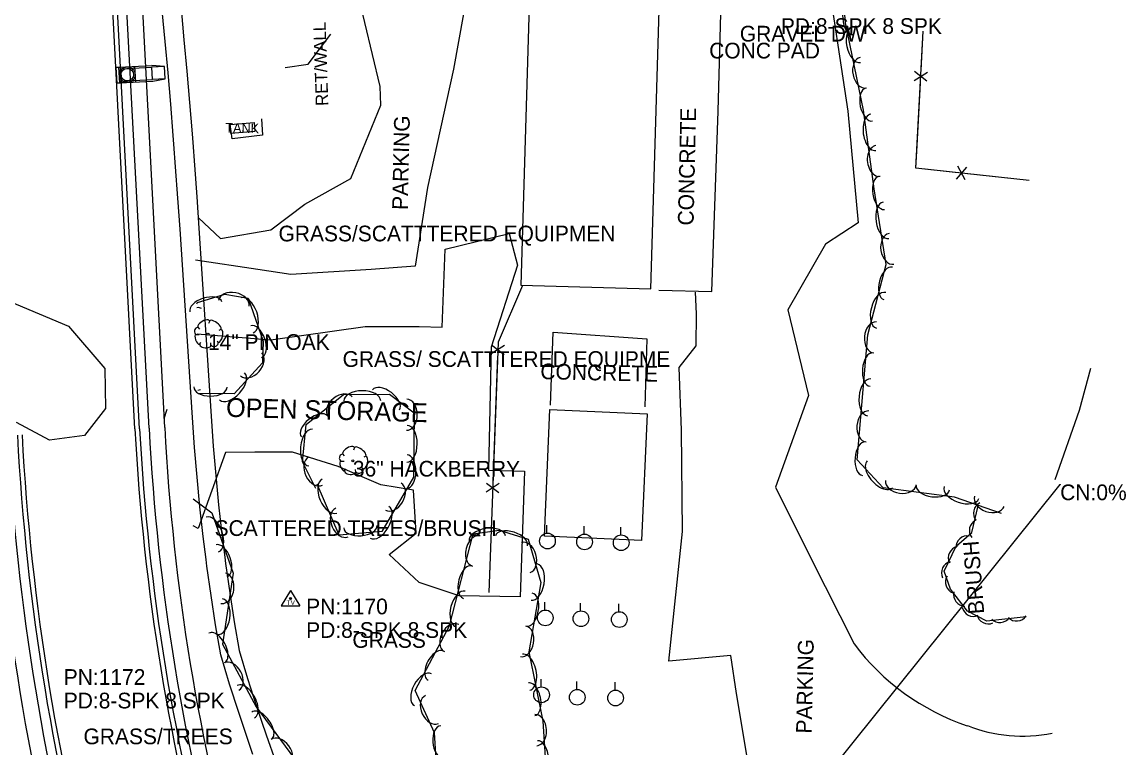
# Model space of a CAD drawing. Extents: x 978516 to 993312, y 1836504 to 1846212.
# Drawn here: x 992491 to 992842.6, y 1841641.6 to 1841872.7 of the extents above; entities that cross this region are included whole.
import ezdxf

# ---------------------------------------------------------------- set-up
doc = ezdxf.new("R2010")
doc.units = 0
for name, color, linetype in [('R_Drainage', 7, 'Continuous'), ('R_Proposed Road', 7, 'Continuous'), ('S_BUILDING', 7, 'Continuous'), ('S_CROSS_DRAIN', 7, 'Continuous'), ('S_CROSS_DRAIN_ANNOT', 7, 'Continuous'), ('S_DITCHLINE', 7, 'Continuous'), ('S_DRG_PT_SYM', 7, 'Continuous'), ('S_FENCE', 7, 'Continuous'), ('S_IRON_PIN_ANNOT', 7, 'Continuous'), ('S_LANDSCAPING', 7, 'Continuous'), ('S_MISC_BOUNDARY', 7, 'Continuous'), ('S_MISC_BOUNDARY_ANNOT', 7, 'Continuous'), ('S_MISC_STRUCTURES', 7, 'Continuous'), ('S_MISC_STRUCTURES_ANNOT', 7, 'Continuous'), ('S_PARKING', 7, 'Continuous'), ('S_PARKING_ANNOT', 7, 'Continuous'), ('S_SECONDARY_CTL', 7, 'Continuous'), ('S_SECONDARY_CTL_ANNOT', 7, 'Continuous'), ('S_SIDEWALK', 7, 'Continuous'), ('S_SURVEY_TEXT_ANNOT', 7, 'Continuous'), ('S_TREE', 7, 'Continuous'), ('S_TREE_ANNOT', 7, 'Continuous'), ('S_UTILITY_POLE', 7, 'Continuous')]:
    doc.layers.add(name, color=color, linetype=linetype)

msp = doc.modelspace()

# ---------------------------------------------------------------- linework, layer by layer
at = {"layer": 'R_Drainage'}
for p, q in [((992522.34, 1841858.35), (992520.85, 1841858.27)), ((992521.84, 1841858.32), (992532.33, 1841858.88)), ((992522.11, 1841853.33), (992521.84, 1841858.32)), ((992522.37, 1841857.85), (992532.36, 1841858.38)), ((992522.58, 1841853.86), (992522.37, 1841857.85)), ((992526.84, 1841858.59), (992527.1, 1841853.59)), ((992536.35, 1841858.59), (992532.33, 1841858.88)), ((992536.35, 1841858.59), (992532.36, 1841858.38)), ((992532.57, 1841854.38), (992532.36, 1841858.38)), ((992536.56, 1841854.6), (992536.35, 1841858.59)), ((992522.11, 1841853.33), (992532.59, 1841853.88)), ((992522.58, 1841853.86), (992532.57, 1841854.38)), ((992536.56, 1841854.6), (992532.57, 1841854.38)), ((992532.59, 1841853.88), (992536.56, 1841854.6))]:
    msp.add_line(p, q, dxfattribs=at)
for points in [[(992564.49, 1841639.47), (992559.98, 1841652.87), (992557.07, 1841661.95), (992554.24, 1841671.25), (992552.63, 1841680.76), (992551.18, 1841690.13), (992549.87, 1841699.51), (992549.59, 1841701.63), (992548.68, 1841708.93), (992547.62, 1841718.35), (992546.7, 1841727.8), (992545.91, 1841737.25), (992545.24, 1841746.86), (992541.3, 1841806.73), (992540.62, 1841816.7), (992539.9, 1841826.67), (992539.35, 1841833.88), (992539.13, 1841836.62), (992538.32, 1841846.58), (992537.47, 1841856.54), (992536.58, 1841866.49), (992535.64, 1841876.45)], [(992541.61, 1841877.02), (992542.55, 1841867.04), (992543.45, 1841857.06), (992544.3, 1841847.08), (992545.11, 1841837.1), (992545.33, 1841834.34), (992545.88, 1841827.11), (992546.6, 1841817.12), (992547.28, 1841807.13), (992551.22, 1841747.26), (992551.89, 1841737.71), (992552.67, 1841728.34), (992553.59, 1841718.98), (992554.64, 1841709.63), (992555.54, 1841702.39), (992555.81, 1841700.32), (992557.12, 1841691), (992558.55, 1841681.72), (992560.09, 1841672.63), (992562.8, 1841663.74), (992565.68, 1841654.75), (992568.69, 1841645.81), (992571.77, 1841637.08)], [(992520.85, 1841858.27), (992521.11, 1841853.28), (992522.61, 1841853.36), (992522.34, 1841858.35)]]:
    msp.add_lwpolyline(points, dxfattribs=at)
for points in [[(992522.34, 1841858.35), (992522.61, 1841853.36), (992521.11, 1841853.28), (992520.85, 1841858.27)], [(992526.84, 1841858.59), (992527.1, 1841853.59), (992522.11, 1841853.33), (992521.84, 1841858.32)]]:
    msp.add_lwpolyline(points, close=True, dxfattribs=at)
for radius in [2.5, 2.5, 2.5, 2, 2, 2]:
    msp.add_circle((992524.47, 1841855.96), radius, dxfattribs=at)
at = {"layer": 'R_Proposed Road'}
for p, q in [((992526.92, 1841743.17), (992498.6, 1842279.5)), ((992528.42, 1841743.25), (992500.1, 1842279.58)), ((992531.42, 1841743.41), (992503.1, 1842279.74)), ((992536.41, 1841743.67), (992508.09, 1842280))]:
    msp.add_line(p, q, dxfattribs=at)
for radius in [743.7, 738.7, 735.7, 734.2, 698.2, 696.7, 693.7, 688.7]:
    msp.add_arc((993224.15, 1841779.99), radius, 183.02281, 208.19343, dxfattribs=at)
at = {"layer": 'S_BUILDING'}
for points in [[(992652.8, 1841888.66), (992649.9, 1841788.99), (992691.32, 1841787.78), (992694.22, 1841887.38), (992680.89, 1841887.77), (992681.07, 1841894), (992666.21, 1841894.44), (992666.03, 1841888.28)], [(992659.11, 1841749.37), (992690.06, 1841748.03), (992688.31, 1841707.69), (992657.35, 1841709.03)]]:
    msp.add_lwpolyline(points, close=True, dxfattribs=at)
at = {"layer": 'S_CROSS_DRAIN'}
msp.add_line((992648.73, 1841510.18), (992821.68, 1841725.49), dxfattribs=at)
at = {"layer": 'S_DITCHLINE'}
msp.add_lwpolyline([(992820.11, 1841727.12), (992827.82, 1841749.2), (992831.47, 1841762.52)], dxfattribs=at)
at = {"layer": 'S_DRG_PT_SYM'}
msp.add_lwpolyline([(992821.68, 1841725.49), (992821.68, 1841725.54), (992821.68, 1841725.49), (992821.63, 1841725.49), (992821.68, 1841725.49), (992821.68, 1841725.44), (992821.68, 1841725.49), (992821.73, 1841725.49)], dxfattribs=at)
at = {"layer": 'S_FENCE'}
for p, q in [((992779.21, 1841853.87), (992775.32, 1841856.95)), ((992775.16, 1841854.09), (992779.36, 1841856.73)), ((992791.84, 1841826.52), (992788.58, 1841822.75)), ((992791.4, 1841822.44), (992789.02, 1841826.83)), ((992644.64, 1841769.76), (992640.43, 1841767.05)), ((992640.54, 1841769.92), (992644.53, 1841766.9)), ((992642.99, 1841725.79), (992638.79, 1841723.08)), ((992638.9, 1841725.94), (992642.88, 1841722.92))]:
    msp.add_line(p, q, dxfattribs=at)
for points in [[(992811.84, 1841822.25), (992775.67, 1841826.24), (992778.05, 1841869.87)], [(992777.37, 1841857.4), (992778.05, 1841869.87)], [(992776.07, 1841833.44), (992777.15, 1841853.41)], [(992788.25, 1841824.85), (992775.67, 1841826.24), (992776.07, 1841833.44)], [(992811.84, 1841822.25), (992792.18, 1841824.42)], [(992650.34, 1841788.83), (992642.62, 1841770.8), (992639.64, 1841691.07)], [(992650.34, 1841788.83), (992642.62, 1841770.8), (992642.61, 1841770.41)], [(992642.46, 1841766.41), (992641.71, 1841746.42)], [(992641.71, 1841746.42), (992640.96, 1841726.43)], [(992640.81, 1841722.44), (992640.07, 1841702.45)], [(992640.07, 1841702.45), (992639.64, 1841691.07)]]:
    msp.add_lwpolyline(points, dxfattribs=at)
at = {"layer": 'S_IRON_PIN_ANNOT'}
msp.add_lwpolyline([(992574.74, 1841858.22), (992582.09, 1841859.28), (992589.34, 1841868.83)], dxfattribs=at)
at = {"layer": 'S_MISC_BOUNDARY'}
for points in [[(992546.78, 1841773.49), (992570.17, 1841771.5), (992600.29, 1841775.83), (992617.43, 1841775.84), (992624.81, 1841775.57), (992625.73, 1841800.45), (992646.14, 1841805.39), (992648.76, 1841795.3), (992640.37, 1841769.22), (992639.55, 1841730.08), (992650.99, 1841729.77), (992649.62, 1841689.69), (992630.2, 1841690.04), (992617.48, 1841694.3), (992607.88, 1841703.2), (992616.49, 1841709.97), (992615.66, 1841723.69), (992605.3, 1841725.36), (992591.7, 1841731.2), (992577.09, 1841735.76)], [(992536.26, 1841746.52), (992537.15, 1841749.48)], [(992577.09, 1841735.76), (992565.1, 1841735.76), (992555.79, 1841735.64), (992547.1, 1841711.43), (992545.5, 1841712.34)]]:
    msp.add_lwpolyline(points, dxfattribs=at)
at = {"layer": 'S_MISC_STRUCTURES'}
msp.add_lwpolyline([(992557.27, 1841840.11), (992564.88, 1841840.75), (992565.13, 1841837.86), (992557.51, 1841837.23)], close=True, dxfattribs=at)
at = {"layer": 'S_PARKING'}
for points in [[(992634.6, 1841891.94), (992628.4, 1841857.75), (992620.16, 1841820.02), (992616.18, 1841795.03), (992602.22, 1841793.9), (992576.61, 1841792.34), (992566.12, 1841793.89), (992546.18, 1841796.87)], [(992746.88, 1841891.41), (992753.98, 1841844.33), (992757.3, 1841808.82), (992746.91, 1841801.97), (992734.9, 1841781.07), (992741.52, 1841753.77), (992731.02, 1841724.62), (992742.2, 1841702.02), (992756.02, 1841674.74)], [(992693.78, 1841787.33), (992710.67, 1841786.9), (992712.69, 1841844.32), (992713.88, 1841887.11)], [(992547.21, 1841810.42), (992554.18, 1841803.83), (992570.22, 1841806.56), (992581, 1841814.7), (992595.72, 1841822.96), (992605.26, 1841846.3), (992605.04, 1841852.24), (992597.68, 1841882.84)], [(992776.31, 1841581.92), (992771.18, 1841559.07), (992760.05, 1841536.74), (992749.88, 1841511.18), (992734.1, 1841482.64), (992710.31, 1841502.07), (992712.31, 1841525.85), (992719.38, 1841547.65), (992725.1, 1841568.4), (992729.57, 1841593.09), (992725.69, 1841616.53), (992718.59, 1841658.99), (992716.77, 1841671.03), (992696.99, 1841669.26), (992701.32, 1841710.49), (992701.07, 1841742.76), (992700.25, 1841762.77), (992705.76, 1841769.59), (992705.77, 1841779.83), (992705.49, 1841786.73)], [(992659.35, 1841750.72), (992660.17, 1841774), (992690, 1841771.84), (992689.37, 1841750.25)]]:
    msp.add_lwpolyline(points, dxfattribs=at)
for centre, major_axis, ratio, start_param, end_param in [((992815.91, 1841719.67), (64.55, -38.17), 0.998264, 4.319836, 4.922286), ((992809.85, 1841694.46), (49.11, 1.07), 0.999078, 4.32089, 4.880065)]:
    msp.add_ellipse(centre, major_axis=major_axis, ratio=ratio, start_param=start_param, end_param=end_param, dxfattribs=at)
at = {"layer": 'S_SECONDARY_CTL'}
for p, q in [((992576.47, 1841691.76), (992573.46, 1841686.81)), ((992576.47, 1841691.76), (992579.42, 1841686.81)), ((992573.46, 1841686.81), (992579.42, 1841686.81))]:
    msp.add_line(p, q, dxfattribs=at)
for radius in [0.311, 0.183, 0.103]:
    msp.add_circle((992576.47, 1841689.15), radius, dxfattribs=at)
at = {"layer": 'S_SIDEWALK'}
msp.add_lwpolyline([(992567.23, 1841841.9), (992567.6, 1841836.66), (992557.9, 1841835.56), (992557.27, 1841840.25)], dxfattribs=at)
at = {"layer": 'S_TREE'}
for p, q in [((992550.75, 1841777.58), (992550.36, 1841776.73)), ((992546.29, 1841773.24), (992547.41, 1841773.24)), ((992546.95, 1841775.57), (992547.45, 1841774.99)), ((992554.31, 1841774.79), (992553.65, 1841774.52)), ((992547.45, 1841770.06), (992547.92, 1841770.76)), ((992551.13, 1841769.79), (992551.06, 1841770.57)), ((992553.54, 1841770.68), (992553.07, 1841771.11)), ((992596.9, 1841737.25), (992596.51, 1841736.4)), ((992593.1, 1841735.24), (992593.61, 1841734.66)), ((992600.46, 1841734.46), (992599.81, 1841734.19)), ((992592.44, 1841732.91), (992593.57, 1841732.91)), ((992593.61, 1841729.73), (992594.07, 1841730.43)), ((992597.29, 1841729.46), (992597.21, 1841730.24)), ((992599.69, 1841730.35), (992599.22, 1841730.78))]:
    msp.add_line(p, q, dxfattribs=at)
for points in [[(992803.01, 1841716.26), (992788.01, 1841721.41), (992765.32, 1841724.39), (992757.04, 1841733.34), (992760.37, 1841773.09), (992766.29, 1841795.53), (992762.47, 1841819.64), (992759.05, 1841844.64), (992753.27, 1841872.5), (992752.67, 1841880.33)], [(992487.07, 1841783.71), (992505.8, 1841775.9), (992517.34, 1841762.43), (992517.51, 1841749.63), (992510.89, 1841741.12), (992499.72, 1841739.55), (992489.18, 1841745.23)], [(992546.64, 1841783.01), (992546.91, 1841783.41), (992555.61, 1841786.13), (992563.03, 1841784.77), (992567.73, 1841771.15), (992567.6, 1841764.2), (992558.56, 1841754.35), (992547.02, 1841754.42)], [(992584.53, 1841724.22), (992580.32, 1841732.71), (992581.47, 1841744.54), (992593.4, 1841754.19), (992607.98, 1841754.27), (992615.86, 1841748.35), (992615.64, 1841727.87), (992605.57, 1841710.48), (992591.98, 1841709.39), (992584.97, 1841725.54)], [(992545.47, 1841720.88), (992551.4, 1841716.46), (992558.2, 1841697.26), (992554.78, 1841674.65), (992565.54, 1841654.65), (992581.01, 1841633.68), (992609.89, 1841622.13), (992623.78, 1841624.81), (992622.35, 1841646.43), (992616.15, 1841659.9), (992627.17, 1841680.46), (992634.65, 1841709.74), (992642.94, 1841710.97), (992652.2, 1841708.07), (992656.22, 1841694.25), (992652.42, 1841672.22), (992656.87, 1841650.08), (992659.17, 1841614.08), (992664.99, 1841594.06), (992671.65, 1841580.85), (992665.54, 1841570.55), (992666.34, 1841531.52)], [(992810.83, 1841683.3), (992798.26, 1841682), (992792.11, 1841685.16), (992786.72, 1841692.14), (992784.7, 1841697.84), (992788.5, 1841705.83), (992793.55, 1841710.22), (992795.5, 1841718.71)]]:
    msp.add_lwpolyline(points, dxfattribs=at)
for centre in [(992550.19, 1841773.34), (992596.34, 1841733.01)]:
    msp.add_circle(centre, 0.341, dxfattribs=at)
for centre, major_axis, ratio, start_param, end_param in [((992755.27, 1841874.04), (0.41, -5.33), 0.540698, 3.141593, 6.283185), ((992756.86, 1841865.6), (1.19, -5.75), 0.550074, 3.141593, 6.283185), ((992759, 1841856.59), (1.01, -4.85), 0.685304, 3.141593, 6.283185), ((992760.84, 1841846.45), (1.09, -5.23), 0.540694, 3.141593, 6.283185), ((992762.16, 1841837.58), (0.79, -5.78), 0.553316, 3.141318, 6.282911), ((992763.66, 1841828.49), (0.67, -4.88), 0.689343, 3.14114, 6.282733), ((992764.83, 1841818.35), (0.84, -5.28), 0.540696, 3.141593, 6.283185), ((992766.21, 1841809.59), (0.92, -5.8), 0.550076, 3.141593, 6.283185), ((992767.92, 1841800.49), (0.77, -4.89), 0.685306, 3.141593, 6.283185), ((992766.9, 1841789.51), (-1.36, -5.17), 0.540695, 3.141593, 6.283185), ((992558.41, 1841783.19), (-4.87, 0.89), 0.685311, 3.141593, 6.283185), ((992764.64, 1841780.94), (-1.5, -5.67), 0.550075, 3.141593, 6.283185), ((992549.54, 1841782.01), (-5.1, -1.6), 0.540699, 3.141593, 6.283185), ((992562.66, 1841779.36), (-1.91, 5.55), 0.55008, 3.141593, 6.283185), ((992544.87, 1841776.61), (-3.29, -4.86), 0.55008, 3.141593, 3.590683), ((992548.85, 1841776.54), (1.86, 1.08), 0.471018, 0, 3.141593), ((992552.51, 1841776.22), (-1.81, 1.36), 0.405113, 3.141593, 6.283186), ((992565.55, 1841770.97), (-1.74, 5.05), 0.540699, 3.141593, 6.283185), ((992762.7, 1841772.31), (-0.41, -4.94), 0.68531, 3.141593, 6.283185), ((992546.62, 1841774.42), (0.31, 1.03), 0.646762, 0, 3.141593), ((992546.92, 1841771.77), (-0.61, 1.6), 0.420543, 6.283185, 9.424777), ((992553.86, 1841772.81), (0.46, 2.04), 0.482994, 3.141593, 6.283185), ((992549.38, 1841769.99), (-1.83, 0.19), 0.529943, 0, 3.141593), ((992552.34, 1841770.29), (1.09, 0.46), 0.711534, 3.141592, 6.283185), ((992563.95, 1841763.74), (3.35, 3.65), 0.685311, 3.141593, 6.283185), ((992761.58, 1841762.07), (-0.45, -5.33), 0.540699, 3.141593, 6.283185), ((992557.88, 1841756.74), (3.97, 4.32), 0.55008, 3.141593, 6.283185), ((992760.83, 1841753.23), (-0.49, -5.85), 0.550079, 3.141593, 6.283185), ((992551.01, 1841756.52), (5.35, -0.03), 0.540699, 3.141593, 6.283185), ((992545.31, 1841760.07), (2.49, -4.29), 0.685311, 6.029329, 6.283185), ((992592.31, 1841750.24), (-3.85, -3.11), 0.685311, 3.141593, 6.283185), ((992599.35, 1841752.1), (-5.87, -0.03), 0.55008, 3.141593, 6.283185), ((992606.89, 1841752.44), (-4.27, 3.21), 0.540699, 3.141593, 6.283185), ((992613.47, 1841747.7), (0.05, 4.96), 0.685311, 3.141593, 6.283185), ((992584.13, 1841743.97), (-4.16, -3.36), 0.540699, 3.141593, 6.283185), ((992760.32, 1841743.98), (-0.41, -4.94), 0.68531, 3.141593, 6.283185), ((992613.63, 1841738.44), (0.06, 5.87), 0.55008, 3.141593, 6.283185), ((992582.89, 1841737.22), (-0.56, -5.84), 0.55008, 3.141593, 6.283185), ((992595.01, 1841736.21), (1.86, 1.08), 0.471018, 0, 3.141593), ((992598.66, 1841735.89), (-1.81, 1.36), 0.405113, 3.141593, 6.283186), ((992759.2, 1841733.73), (-0.45, -5.33), 0.540699, 3.141593, 6.283185), ((992584.46, 1841729.71), (2.2, -4.44), 0.685311, 3.141593, 6.283185), ((992592.77, 1841734.09), (0.31, 1.03), 0.646762, 0, 3.141593), ((992600.02, 1841732.48), (0.46, 2.04), 0.482994, 3.141593, 6.283185), ((992613.54, 1841729.57), (0.06, 5.35), 0.540699, 3.141593, 6.283185), ((992593.08, 1841731.44), (-0.61, 1.6), 0.420543, 6.283185, 9.424777), ((992598.49, 1841729.96), (1.09, 0.46), 0.711534, 3.141592, 6.283185), ((992764.22, 1841728.7), (3.99, -4.3), 0.550187, 3.141346, 6.282939), ((992588.92, 1841721.78), (2.34, -5.38), 0.55008, 3.141593, 6.283185), ((992595.54, 1841729.66), (-1.83, 0.19), 0.529943, 0, 3.141593), ((992770.94, 1841726.06), (4.91, -0.65), 0.685192, 3.141593, 6.283185), ((992609.26, 1841721.6), (2.48, 4.29), 0.685311, 3.141593, 6.283185), ((992781.12, 1841724.46), (5.3, -0.7), 0.540606, 3.141593, 6.283185), ((992790.25, 1841722.89), (5.55, -1.91), 0.549992, 3.141593, 6.283185), ((992799.09, 1841720.13), (4.69, -1.61), 0.685201, 3.141593, 6.283185), ((992592.85, 1841713.39), (1.97, -4.55), 0.685311, 3.141593, 6.283185), ((992604.85, 1841713.45), (2.94, 5.08), 0.55008, 3.141593, 6.283185), ((992797.68, 1841716.33), (-0.81, -3.55), 0.999794, 3.825789, 5.598989), ((992551.61, 1841709.56), (-1.96, 5.53), 0.546108, 3.141593, 6.283185), ((992796.39, 1841710.84), (-0.81, -3.55), 0.999794, 3.825789, 5.598989), ((992598.77, 1841712.06), (5.33, 0.42), 0.540699, 3.141593, 6.283185), ((992635.72, 1841704.3), (-1.21, -4.8), 0.684438, 3.137385, 6.278978), ((992639.17, 1841708.27), (-5.81, -0.86), 0.548423, 3.141593, 6.283185), ((992646.84, 1841707.54), (-5.1, 1.6), 0.537037, 3.141593, 6.283185), ((992792.1, 1841705.48), (-3.56, 0.78), 0.99921, 4.75855, 6.531751), ((992554.57, 1841701.2), (-1.78, 5.04), 0.536795, 3.141593, 6.283185), ((992651.42, 1841702.27), (-1.38, 4.76), 0.680632, 3.141593, 6.283185), ((992789.69, 1841702.15), (-3.19, -1.77), 0.999617, 4.447306, 6.220507), ((992632.92, 1841694.4), (-1.32, -5.18), 0.540013, 3.139102, 6.280695), ((992654.1, 1841694.4), (1, 5.78), 0.548407, 3.141593, 6.283185), ((992787.5, 1841697.34), (-3.19, -1.77), 0.999617, 4.447306, 6.220507), ((992555.07, 1841692.43), (0.66, 4.82), 0.695562, 3.121096, 6.262689), ((992788.74, 1841694.41), (0.99, -3.51), 0.999944, 3.891544, 5.664744), ((992630.72, 1841685.82), (-1.44, -5.68), 0.549382, 3.139022, 6.280614), ((992553.97, 1841683.39), (0.82, 5.7), 0.558371, 3.129254, 6.270846), ((992652.59, 1841685.66), (0.91, 5.27), 0.539055, 3.141593, 6.283185), ((992791.37, 1841690.43), (-2.16, -2.93), 0.999924, 5.117736, 6.890936), ((992794.04, 1841687.12), (2.41, 2.73), 0.999604, 2.502047, 4.275247), ((992627.79, 1841676.58), (-2.26, -4.3), 0.698805, 3.130675, 6.272268), ((992798.77, 1841684.73), (2.41, 2.73), 0.999604, 2.502047, 4.275247), ((992802.44, 1841685.18), (2.54, 2.62), 0.999718, 3.128009, 4.90121), ((992807.75, 1841685.66), (2.54, 2.62), 0.999718, 3.128009, 4.90121), ((992553.02, 1841673.48), (-2.54, 4.68), 0.538324, 3.133185, 6.274778), ((992650.58, 1841675.55), (0.84, 4.88), 0.683226, 3.141593, 6.283185), ((992622.79, 1841667.8), (-2.46, -4.63), 0.551364, 3.13526, 6.276853), ((992651.57, 1841665.72), (-1.18, 5.7), 0.551286, 3.130128, 6.271721), ((992557.66, 1841664.32), (-2.38, 4.33), 0.682261, 3.127434, 6.269026), ((992618.69, 1841660.14), (-2.7, -5.08), 0.560929, 3.135051, 6.276643), ((992562.25, 1841656.32), (-2.79, 5.14), 0.547662, 3.132915, 6.274508), ((992653.3, 1841657.1), (-1.08, 5.19), 0.541887, 3.130488, 6.272081), ((992621.54, 1841653.84), (2.12, -4.41), 0.687898, 3.116256, 6.257848), ((992567.32, 1841648.7), (-3.18, 4.29), 0.536481, 3.13765, 6.279243), ((992654.67, 1841647.27), (-0.34, 4.94), 0.682999, 3.134079, 6.275672), ((992624.66, 1841643.57), (0.41, -5.05), 0.567327, 3.113789, 6.255381), ((992573.22, 1841640.26), (-2.96, 3.97), 0.679956, 3.134974, 6.276566), ((992655.52, 1841638.06), (-0.39, 5.85), 0.548233, 3.136993, 6.278585)]:
    msp.add_ellipse(centre, major_axis=major_axis, ratio=ratio, start_param=start_param, end_param=end_param, dxfattribs=at)
at = {"layer": 'S_UTILITY_POLE'}
for p, q in [((992658.19, 1841710.01), (992658.19, 1841712.49)), ((992670.01, 1841709.72), (992670.01, 1841712.2)), ((992681.69, 1841709.46), (992681.69, 1841711.94)), ((992657.51, 1841685.53), (992657.51, 1841688.01)), ((992668.88, 1841685.27), (992668.88, 1841687.75)), ((992681.08, 1841685), (992681.08, 1841687.48)), ((992656.31, 1841661.04), (992656.31, 1841663.52)), ((992667.7, 1841660.25), (992667.7, 1841662.73)), ((992679.9, 1841660.02), (992679.9, 1841662.5))]:
    msp.add_line(p, q, dxfattribs=at)
for centre in [(992658.34, 1841707.49), (992670.15, 1841707.2), (992681.83, 1841706.94), (992657.65, 1841683.01), (992669.02, 1841682.75), (992681.23, 1841682.48), (992656.45, 1841658.52), (992667.84, 1841657.73), (992680.04, 1841657.5)]:
    msp.add_circle(centre, 2.5, dxfattribs=at)

# ---------------------------------------------------------------- texts
at = {"layer": 'S_CROSS_DRAIN_ANNOT'}
msp.add_text('CN:0%', height=5, dxfattribs=at).set_placement((992821.68, 1841720.49))
at = {"layer": 'S_LANDSCAPING'}
msp.add_text('RET/WALL', height=4, rotation=91.9138, dxfattribs=at).set_placement((992588.56, 1841846.08))
at = {"layer": 'S_MISC_BOUNDARY_ANNOT'}
msp.add_text('OPEN STORAGE', height=6.0006, rotation=358.4349, dxfattribs=at).set_placement((992555.9, 1841747.05))
at = {"layer": 'S_MISC_STRUCTURES_ANNOT'}
msp.add_text('TANK', height=3, rotation=358.7241, dxfattribs=at).set_placement((992555.72, 1841837.57))
at = {"layer": 'S_PARKING_ANNOT'}
for s, rotation, p in [('CONCRETE', 88.7241, (992704.87, 1841807.89)), ('PARKING', 88.7241, (992613.85, 1841812.85)), ('CONCRETE', 358.7241, (992656.03, 1841759.04)), ('PARKING', 88.7241, (992742.53, 1841646.14))]:
    msp.add_text(s, height=5, rotation=rotation, dxfattribs=at).set_placement(p)
at = {"layer": 'S_SECONDARY_CTL'}
msp.add_text('TV', height=1.5, dxfattribs=at).set_placement((992575.26, 1841687.14))
at = {"layer": 'S_SECONDARY_CTL_ANNOT'}
for s, p in [('PD:8-SPK 8 SPK', (992732.7, 1841868.95)), ('PN:1170', (992581.47, 1841684.15)), ('PD:8-SPK 8 SPK', (992581.47, 1841676.65)), ('PN:1172', (992504.25, 1841661.69)), ('PD:8-SPK 8 SPK', (992504.25, 1841654.19))]:
    msp.add_text(s, height=5, dxfattribs=at).set_placement(p)
at = {"layer": 'S_SURVEY_TEXT_ANNOT'}
for s, p in [('GRAVEL DW', (992719.62, 1841866.52)), ('CONC PAD', (992709.86, 1841861.13)), ('GRASS/SCATTTERED EQUIPMEN', (992572.66, 1841802.89)), ('GRASS/ SCATTTERED EQUIPME', (992593.08, 1841762.93)), ('SCATTERED TREES/BRUSH', (992552.3, 1841709.1)), ('GRASS', (992596.2, 1841673.49)), ('GRASS/TREES', (992510.53, 1841642.78))]:
    msp.add_text(s, height=5, dxfattribs=at).set_placement(p)
at = {"layer": 'S_TREE_ANNOT'}
for s, p in [('14" PIN OAK', (992550.19, 1841768.34)), ('36" HACKBERRY', (992596.34, 1841728.01))]:
    msp.add_text(s, height=5, dxfattribs=at).set_placement(p)
msp.add_text('BRUSH', height=5, rotation=94.515, dxfattribs=at).set_placement((992797.5, 1841684.4))

doc.saveas('drawing.dxf')
